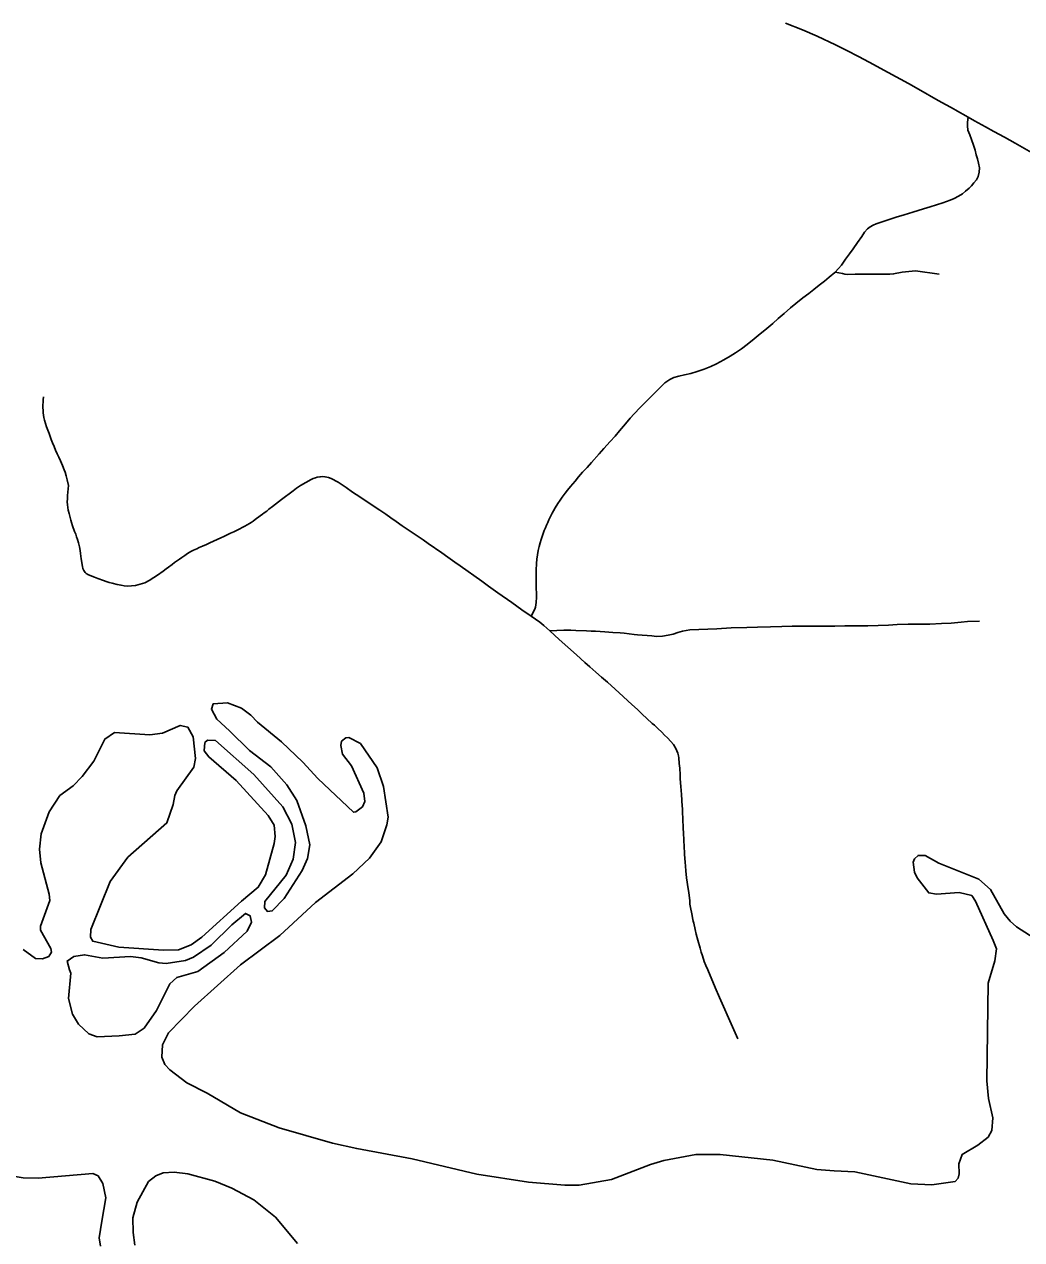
# Model space of a CAD drawing. Extents: x -19 to 366, y -4 to 359.
# Drawn here: x 144.061 to 144.78, y 196.314 to 197.189 of the extents above; entities that cross this region are included whole.
import ezdxf

# ---------------------------------------------------------------- set-up
doc = ezdxf.new("R2010")
doc.units = 0
for name, color, linetype in [('Level 31', 7, 'Continuous'), ('Level 32', 7, 'Continuous'), ('Level 35', 7, 'Continuous'), ('Level 60', 7, 'Continuous')]:
    doc.layers.add(name, color=color, linetype=linetype)

msp = doc.modelspace()

# ---------------------------------------------------------------- linework, layer by layer
at = {"layer": 'Level 31'}
for points in [[(144.74103, 197.12247), (144.73178, 197.12763), (144.73093, 197.12816), (144.71959, 197.13448), (144.70535, 197.14249), (144.69803, 197.14665), (144.6835, 197.15466), (144.66985, 197.16206), (144.66218, 197.1661), (144.65364, 197.17045), (144.64553, 197.1745), (144.63239, 197.18079), (144.62186, 197.18536), (144.60949, 197.19016)], [(144.64528, 197.0109), (144.64772, 197.01333), (144.64977, 197.01588), (144.65272, 197.02011), (144.65571, 197.02411), (144.65828, 197.0275), (144.6615, 197.03225), (144.66443, 197.03648), (144.66633, 197.03949), (144.66855, 197.04189), (144.67054, 197.04343), (144.67264, 197.04463), (144.67486, 197.04557), (144.67763, 197.04658), (144.68269, 197.04826), (144.68912, 197.05033), (144.69496, 197.05212), (144.70132, 197.05405), (144.70904, 197.05644), (144.71374, 197.05792), (144.72277, 197.06077), (144.72802, 197.06265), (144.73106, 197.06392), (144.73411, 197.06555), (144.7369, 197.06732), (144.73926, 197.06908), (144.74171, 197.0712), (144.74353, 197.07305), (144.74527, 197.07504), (144.74697, 197.07733), (144.7483, 197.07974), (144.74911, 197.08279), (144.7492, 197.08605), (144.74849, 197.08935), (144.74771, 197.09244), (144.74693, 197.09536), (144.74601, 197.09854), (144.74488, 197.10219), (144.74348, 197.10624), (144.74219, 197.10973), (144.74093, 197.11305), (144.74063, 197.11606), (144.74054, 197.11882), (144.74103, 197.12247)], [(144.81293, 197.08305), (144.81057, 197.08431), (144.79971, 197.09014), (144.79367, 197.09335), (144.78681, 197.09709), (144.77484, 197.10369), (144.76716, 197.10799), (144.75967, 197.11215), (144.75353, 197.11554), (144.7456, 197.1199), (144.74103, 197.12247)], [(144.42634, 196.76305), (144.4291, 196.76809), (144.4296, 196.7695), (144.43009, 196.77297), (144.43029, 196.77665), (144.43017, 196.77978), (144.43003, 196.78284), (144.42996, 196.78607), (144.4299, 196.79042), (144.43001, 196.79606), (144.43029, 196.80102), (144.43053, 196.80409), (144.43086, 196.80722), (144.43148, 196.8103), (144.43211, 196.81313), (144.43281, 196.81583), (144.43356, 196.81835), (144.43426, 196.82042), (144.435, 196.82248), (144.43586, 196.82479), (144.43661, 196.82665), (144.43744, 196.82869), (144.43829, 196.83056), (144.43915, 196.83247), (144.44034, 196.83488), (144.44152, 196.83717), (144.44247, 196.83893), (144.44375, 196.84118), (144.4456, 196.84417), (144.44726, 196.84659), (144.44869, 196.84864), (144.45085, 196.85166), (144.45254, 196.85375), (144.4548, 196.8565), (144.45798, 196.86028), (144.46056, 196.86333), (144.46347, 196.86667), (144.46661, 196.87021), (144.46979, 196.87378), (144.47536, 196.87993), (144.47883, 196.88376), (144.48339, 196.88891), (144.48677, 196.8928), (144.48995, 196.89656), (144.49423, 196.90168), (144.49762, 196.90557), (144.50064, 196.90885), (144.50487, 196.91335), (144.50703, 196.9155), (144.50816, 196.91665), (144.51183, 196.92033), (144.51575, 196.92409), (144.51912, 196.9276), (144.52262, 196.93099), (144.52622, 196.93341), (144.5292, 196.93501), (144.53264, 196.93589), (144.53671, 196.93675), (144.54141, 196.93787), (144.54592, 196.93923), (144.55093, 196.94101), (144.55568, 196.94295), (144.55977, 196.94485), (144.56518, 196.94769), (144.56965, 196.95018), (144.57365, 196.95266), (144.57787, 196.95559), (144.58202, 196.95881), (144.58701, 196.96289), (144.59127, 196.96632), (144.59476, 196.96913), (144.60035, 196.97372), (144.60427, 196.97731), (144.60854, 196.98114), (144.61315, 196.98522), (144.61687, 196.98827), (144.62201, 196.99223), (144.62627, 196.9955), (144.62983, 196.99834), (144.63379, 197.00152), (144.63761, 197.00443), (144.6411, 197.00721), (144.645, 197.01063), (144.64528, 197.0109)]]:
    msp.add_lwpolyline(points, dxfattribs=at)
at = {"layer": 'Level 32'}
for points in [[(144.64528, 197.0109), (144.65059, 197.00978), (144.65221, 197.00945), (144.65454, 197.00923), (144.65961, 197.00933), (144.66429, 197.00938), (144.67048, 197.00937), (144.67661, 197.00927), (144.68178, 197.00925), (144.68476, 197.00926), (144.68733, 197.00957), (144.69355, 197.01071), (144.70319, 197.01175), (144.72021, 197.00931)], [(144.10243, 196.80438), (144.10221, 196.80616), (144.10191, 196.80815), (144.10158, 196.81045), (144.10103, 196.81304), (144.10043, 196.81576), (144.09974, 196.81831), (144.09908, 196.82028), (144.09839, 196.82211), (144.09762, 196.82414), (144.0962, 196.8281), (144.09542, 196.83045), (144.09484, 196.83227), (144.09414, 196.83495), (144.09361, 196.83704), (144.09309, 196.83927), (144.0927, 196.84132), (144.09245, 196.84328), (144.09234, 196.84541), (144.09244, 196.84764), (144.09258, 196.84989), (144.09312, 196.85727), (144.09232, 196.86112), (144.09164, 196.86403), (144.09073, 196.8667), (144.09011, 196.86846), (144.08888, 196.87165), (144.08755, 196.87487), (144.08636, 196.87745), (144.08515, 196.87984), (144.08386, 196.88263), (144.08283, 196.88512), (144.08173, 196.88786), (144.08078, 196.8903), (144.08003, 196.89249), (144.07928, 196.89471), (144.07841, 196.89696), (144.07739, 196.8994), (144.07655, 196.90184), (144.07589, 196.90413), (144.07545, 196.90618), (144.07519, 196.90783), (144.075, 196.90957), (144.07488, 196.91107), (144.07474, 196.91335), (144.07478, 196.91529), (144.07491, 196.91715), (144.07503, 196.9188), (144.0752, 196.92098)], [(144.42634, 196.76305), (144.41971, 196.76763), (144.41599, 196.77024), (144.41243, 196.77281), (144.40239, 196.77982), (144.39573, 196.78459), (144.39079, 196.78819), (144.37518, 196.79936), (144.37143, 196.80203), (144.3664, 196.80561), (144.36207, 196.80862), (144.35222, 196.81548), (144.34857, 196.818), (144.33917, 196.82431), (144.33361, 196.82803), (144.32925, 196.83111), (144.32543, 196.83387), (144.32175, 196.83639), (144.31745, 196.83931), (144.31266, 196.84254), (144.30295, 196.84905), (144.29778, 196.85246), (144.29315, 196.85579), (144.28731, 196.85946), (144.28228, 196.86219), (144.28041, 196.86288), (144.27936, 196.86315), (144.27786, 196.86344), (144.27622, 196.86354), (144.27462, 196.86343), (144.2741, 196.86332), (144.27235, 196.86305), (144.2712, 196.8627), (144.26935, 196.86209), (144.26792, 196.86149), (144.26038, 196.85705), (144.2575, 196.85517), (144.25498, 196.85336), (144.2465, 196.84696), (144.24437, 196.84533), (144.24233, 196.8438), (144.24011, 196.84207), (144.23759, 196.8401), (144.23592, 196.83877), (144.23414, 196.8374), (144.23289, 196.83647), (144.23115, 196.83519), (144.22772, 196.8327), (144.22617, 196.83157), (144.22473, 196.83054), (144.22345, 196.82972), (144.22185, 196.82876), (144.22028, 196.82792), (144.21462, 196.82503), (144.21228, 196.82388), (144.20997, 196.82276), (144.20787, 196.82179), (144.20511, 196.82048), (144.20292, 196.81939), (144.20035, 196.81818), (144.19509, 196.81577), (144.19255, 196.81458), (144.18972, 196.8134), (144.1874, 196.8124), (144.18553, 196.81154), (144.18324, 196.81051), (144.1814, 196.80951), (144.179, 196.80817), (144.17696, 196.80681), (144.17478, 196.8053), (144.17306, 196.80408), (144.16951, 196.80159), (144.1678, 196.8003), (144.16521, 196.79834), (144.16349, 196.79708), (144.1614, 196.79555), (144.15725, 196.79259), (144.15463, 196.7908), (144.15131, 196.78865), (144.14818, 196.78714), (144.14476, 196.78598), (144.14156, 196.78522), (144.1387, 196.78488), (144.13605, 196.78477), (144.13325, 196.78494), (144.13107, 196.78529), (144.12835, 196.78587), (144.12472, 196.78674), (144.12243, 196.78738), (144.12023, 196.78809), (144.11846, 196.78868), (144.11429, 196.79021), (144.11195, 196.79106), (144.10759, 196.79271), (144.10604, 196.79371), (144.10511, 196.79455), (144.10422, 196.79586), (144.10361, 196.79738), (144.10328, 196.79881), (144.10243, 196.80438)], [(144.43983, 196.75244), (144.43561, 196.75628), (144.4326, 196.75871), (144.42634, 196.76305)], [(144.74931, 196.75941), (144.7406, 196.75924), (144.73597, 196.75866), (144.72877, 196.75812), (144.72191, 196.75769), (144.71352, 196.75724), (144.70582, 196.75725), (144.69791, 196.75732), (144.68994, 196.75698), (144.68365, 196.75659), (144.67622, 196.75622), (144.66879, 196.7562), (144.66062, 196.75605), (144.65224, 196.75597), (144.64501, 196.75593), (144.63853, 196.75588), (144.6313, 196.75586), (144.61981, 196.75594), (144.61444, 196.75585), (144.60682, 196.7557), (144.59866, 196.75544), (144.58931, 196.75512), (144.58167, 196.75489), (144.57031, 196.75456), (144.56019, 196.75404), (144.54068, 196.7531), (144.53532, 196.75232), (144.53201, 196.75135), (144.52866, 196.75013), (144.52499, 196.74931), (144.52089, 196.74875), (144.51663, 196.7485), (144.51319, 196.74888), (144.50986, 196.74914), (144.50633, 196.7494), (144.50303, 196.74965), (144.50056, 196.74984), (144.49333, 196.75071), (144.49041, 196.75098), (144.48512, 196.75138), (144.48239, 196.75158), (144.47935, 196.75178), (144.47266, 196.75215), (144.46955, 196.75229), (144.46614, 196.75244), (144.45865, 196.75271), (144.455, 196.75285), (144.45002, 196.75294), (144.43983, 196.75244)], [(144.5752, 196.45869), (144.57135, 196.46718), (144.56207, 196.48844), (144.55886, 196.49571), (144.55351, 196.50825), (144.55214, 196.5115), (144.55108, 196.51432), (144.54978, 196.51834), (144.54891, 196.52105), (144.54807, 196.52394), (144.54646, 196.5296), (144.5453, 196.53401), (144.54449, 196.53733), (144.54344, 196.54183), (144.54308, 196.54349), (144.54256, 196.54585), (144.54222, 196.54755), (144.54088, 196.5544), (144.54068, 196.55553), (144.54063, 196.55805), (144.54013, 196.56218), (144.53969, 196.56556), (144.53931, 196.56821), (144.53871, 196.57156), (144.53836, 196.57454), (144.53787, 196.57958), (144.53758, 196.58296), (144.53738, 196.58577), (144.53693, 196.59142), (144.53674, 196.59366), (144.53663, 196.59586), (144.53628, 196.60268), (144.53604, 196.60606), (144.53581, 196.61119), (144.53582, 196.61173), (144.53568, 196.6156), (144.53557, 196.61838), (144.53549, 196.62058), (144.53527, 196.62453), (144.53517, 196.62622), (144.53461, 196.6347), (144.53421, 196.64033), (144.5338, 196.64593), (144.5336, 196.64869), (144.53336, 196.65355), (144.53307, 196.65699), (144.53269, 196.66103), (144.53255, 196.6625), (144.53199, 196.66442), (144.53061, 196.66776), (144.5288, 196.67068), (144.52703, 196.67278), (144.52446, 196.67532), (144.52243, 196.67745), (144.52043, 196.67951), (144.51768, 196.68208), (144.51512, 196.68443), (144.51363, 196.68579), (144.50618, 196.69282), (144.50289, 196.69582), (144.49894, 196.69943), (144.49602, 196.70213), (144.49268, 196.70521), (144.48682, 196.71056), (144.48129, 196.71545), (144.47696, 196.71923), (144.47293, 196.72273), (144.46862, 196.72654), (144.46507, 196.7297), (144.45903, 196.73516), (144.4528, 196.74075), (144.44659, 196.74627), (144.43983, 196.75244)]]:
    msp.add_lwpolyline(points, dxfattribs=at)
at = {"layer": 'Level 35'}
for points in [[(144.21782, 196.55773), (144.22981, 196.56776), (144.23499, 196.57675), (144.24131, 196.59923), (144.24199, 196.60437), (144.24131, 196.61252), (144.23704, 196.61949), (144.21393, 196.64461), (144.19416, 196.66162), (144.19087, 196.66613), (144.19135, 196.67202), (144.19341, 196.67376), (144.19911, 196.67346), (144.22657, 196.64896), (144.24756, 196.6257), (144.254, 196.61326), (144.25665, 196.60001), (144.25512, 196.58803), (144.24997, 196.57657), (144.23451, 196.55758), (144.23438, 196.55302), (144.2365, 196.55039), (144.23991, 196.55081), (144.24851, 196.55966), (144.26149, 196.57976), (144.26535, 196.58854), (144.2671, 196.59844), (144.26406, 196.61206), (144.25773, 196.63039), (144.25056, 196.64168), (144.23881, 196.65443), (144.22348, 196.66619), (144.20905, 196.68042), (144.20002, 196.68884), (144.19613, 196.696), (144.1974, 196.70001), (144.20763, 196.70071), (144.21773, 196.69686), (144.22444, 196.69182), (144.22925, 196.68676), (144.24652, 196.67257), (144.26189, 196.65797)], [(144.06058, 196.523), (144.06939, 196.51647), (144.07452, 196.51616), (144.07904, 196.51793), (144.08089, 196.52118), (144.08048, 196.52364), (144.07308, 196.53702), (144.07304, 196.53967), (144.07979, 196.55837), (144.07935, 196.56272), (144.07334, 196.58542), (144.07244, 196.59528), (144.07342, 196.6063), (144.07926, 196.62213), (144.08687, 196.63381), (144.09662, 196.64096), (144.10316, 196.64751), (144.11154, 196.65863), (144.11927, 196.67448), (144.12622, 196.67932), (144.15184, 196.67757), (144.16092, 196.67883), (144.17374, 196.68432), (144.17925, 196.68306), (144.18295, 196.67609), (144.18469, 196.66055), (144.18345, 196.65427), (144.17118, 196.63721), (144.16971, 196.63397), (144.16867, 196.62731), (144.16412, 196.61415), (144.13603, 196.58948), (144.1232, 196.57204), (144.10929, 196.53731), (144.10899, 196.5318), (144.11073, 196.52898), (144.12956, 196.52467), (144.16164, 196.52244), (144.17244, 196.52278), (144.18149, 196.52631), (144.18918, 196.53192), (144.21782, 196.55773)], [(144.26189, 196.65797), (144.27268, 196.64615), (144.29843, 196.62182), (144.30013, 196.62203), (144.30482, 196.6257), (144.30666, 196.62952), (144.30582, 196.63559), (144.297, 196.65521), (144.29063, 196.66366), (144.28921, 196.66991), (144.28974, 196.67295), (144.29292, 196.67546), (144.29501, 196.67568), (144.30341, 196.67143), (144.3156, 196.65375), (144.31997, 196.64033), (144.32332, 196.61817), (144.32245, 196.61265), (144.31826, 196.60045), (144.3099, 196.58876), (144.29792, 196.5774), (144.27111, 196.55673), (144.24528, 196.53304), (144.21715, 196.51198), (144.18401, 196.48212), (144.16533, 196.46289), (144.1609, 196.45429), (144.16046, 196.44555), (144.16262, 196.44027), (144.16628, 196.43633), (144.17854, 196.427), (144.19306, 196.41961), (144.21696, 196.40531), (144.2448, 196.39448), (144.28344, 196.38361), (144.30075, 196.37966), (144.34067, 196.37222), (144.38727, 196.36126), (144.42452, 196.3553), (144.45071, 196.35318), (144.46095, 196.35332), (144.48421, 196.35724), (144.5123, 196.36805), (144.52193, 196.37102), (144.545, 196.37532), (144.56244, 196.37536), (144.60042, 196.37131), (144.63217, 196.36452), (144.64451, 196.36354)], [(144.64451, 196.36354), (144.6595, 196.36279), (144.69981, 196.35422), (144.71499, 196.35347), (144.73164, 196.35597), (144.73388, 196.35828), (144.73459, 196.36151), (144.7343, 196.36872), (144.73667, 196.3754), (144.74814, 196.382), (144.75545, 196.3878), (144.75823, 196.39258), (144.75886, 196.4017), (144.75562, 196.4157), (144.7545, 196.4284), (144.75558, 196.49883), (144.76028, 196.51484), (144.76148, 196.5234), (144.75912, 196.52944), (144.74639, 196.55774), (144.74368, 196.56188), (144.73455, 196.56404), (144.71826, 196.56287), (144.71275, 196.56375), (144.70425, 196.57464), (144.70249, 196.5786), (144.70144, 196.5858), (144.70235, 196.58828), (144.70497, 196.59079), (144.71009, 196.59066), (144.72003, 196.5851), (144.74882, 196.57372), (144.75708, 196.56623), (144.767, 196.54871), (144.77125, 196.54327), (144.77585, 196.53934), (144.79116, 196.52949)], [(144.12972, 196.46069), (144.14128, 196.462), (144.14773, 196.46636), (144.15664, 196.47906), (144.16613, 196.49822), (144.17125, 196.50277), (144.18623, 196.50711), (144.20538, 196.52094), (144.22188, 196.5361), (144.22492, 196.54255), (144.22397, 196.5473), (144.22075, 196.54901), (144.21089, 196.54086), (144.19591, 196.52608), (144.1832, 196.51737), (144.17752, 196.5151), (144.16349, 196.51284), (144.15837, 196.51341), (144.14549, 196.51704), (144.13791, 196.518), (144.11801, 196.51669), (144.10474, 196.51918), (144.09697, 196.51805), (144.09223, 196.51464), (144.09393, 196.50837), (144.09488, 196.50591), (144.09316, 196.48769)], [(144.09316, 196.48769), (144.09618, 196.4763), (144.10035, 196.46927), (144.10774, 196.46223), (144.1138, 196.46014), (144.12972, 196.46069)], [(143.94779, 196.30948), (143.94539, 196.3178), (143.9474, 196.32314), (143.95752, 196.33144), (143.99105, 196.34631), (144.00873, 196.35623), (144.03442, 196.36283), (144.06065, 196.35862), (144.07127, 196.3582), (144.11084, 196.36176), (144.11447, 196.3601), (144.11796, 196.35445), (144.1202, 196.34404), (144.11721, 196.3273), (144.1153, 196.31532), (144.11614, 196.30944)], [(144.14097, 196.30996), (144.1397, 196.31906), (144.13955, 196.32968), (144.14261, 196.34111), (144.15074, 196.35584), (144.15618, 196.36009), (144.16127, 196.36224), (144.16922, 196.36273), (144.1791, 196.36134), (144.1987, 196.3561), (144.21091, 196.35113), (144.22658, 196.34261), (144.2423, 196.3301), (144.25812, 196.31114)]]:
    msp.add_lwpolyline(points, dxfattribs=at)
at = {"layer": 'Level 60'}
for points in [[(146.77834, 1.69699), (146.57878, 10.31313), (146.37852, 18.92942), (146.17757, 27.54584), (145.97591, 36.16241), (145.77356, 44.77911), (145.57052, 53.39596), (145.36679, 62.01295), (145.16236, 70.63008), (144.95724, 79.24735), (144.75142, 87.86477), (144.54492, 96.48232), (144.33773, 105.10002), (144.12986, 113.71787), (143.92129, 122.33585), (143.71204, 130.95398), (143.5021, 139.57225), (143.29148, 148.19067), (143.08018, 156.80923), (142.8682, 165.42794), (142.65553, 174.04679), (142.44218, 182.66579), (142.22816, 191.28493), (142.01345, 199.90421), (141.79807, 208.52365), (141.58202, 217.14322), (141.36528, 225.76295), (141.14788, 234.38282), (140.9298, 243.00284), (140.71105, 251.623), (140.49162, 260.24332), (140.27153, 268.86377), (140.05077, 277.48438), (139.82934, 286.10514), (139.60724, 294.72604), (139.38447, 303.34709), (139.16105, 311.96829), (138.93695, 320.58964), (138.7122, 329.21114), (138.48678, 337.83278), (138.2607, 346.45458)], [(0, 189.51617), (7.11214, 189.52059), (14.22427, 189.53386), (21.33637, 189.55597), (28.44845, 189.58693), (35.56048, 189.62672), (42.67245, 189.67537), (49.78436, 189.73285), (56.89619, 189.79918), (64.00793, 189.87436), (71.11958, 189.95838), (78.23111, 190.05124), (85.34253, 190.15294), (92.45381, 190.26349), (99.56495, 190.38288), (106.67593, 190.51112), (113.78675, 190.6482), (120.89739, 190.79412), (128.00785, 190.94888), (135.11811, 191.11248), (142.22816, 191.28493), (149.33799, 191.46621), (156.44759, 191.65634), (163.55694, 191.85531), (170.66605, 192.06312), (177.77489, 192.27977), (184.88345, 192.50526), (191.99173, 192.73959), (199.09971, 192.98276), (206.20739, 193.23477), (213.31474, 193.49561), (220.42177, 193.7653), (227.52845, 194.04382), (234.63479, 194.33118), (241.74076, 194.62738), (248.84635, 194.93241), (255.95157, 195.24628), (263.05638, 195.56898), (270.16079, 195.90052), (277.26478, 196.24089), (284.36834, 196.5901), (291.47147, 196.94814), (298.57414, 197.31501), (305.67635, 197.69072), (312.77809, 198.07525), (319.87934, 198.46862), (326.9801, 198.87082), (334.08035, 199.28185), (341.18009, 199.7017)]]:
    msp.add_spline(points, degree=3, dxfattribs=at)

doc.saveas('drawing.dxf')
